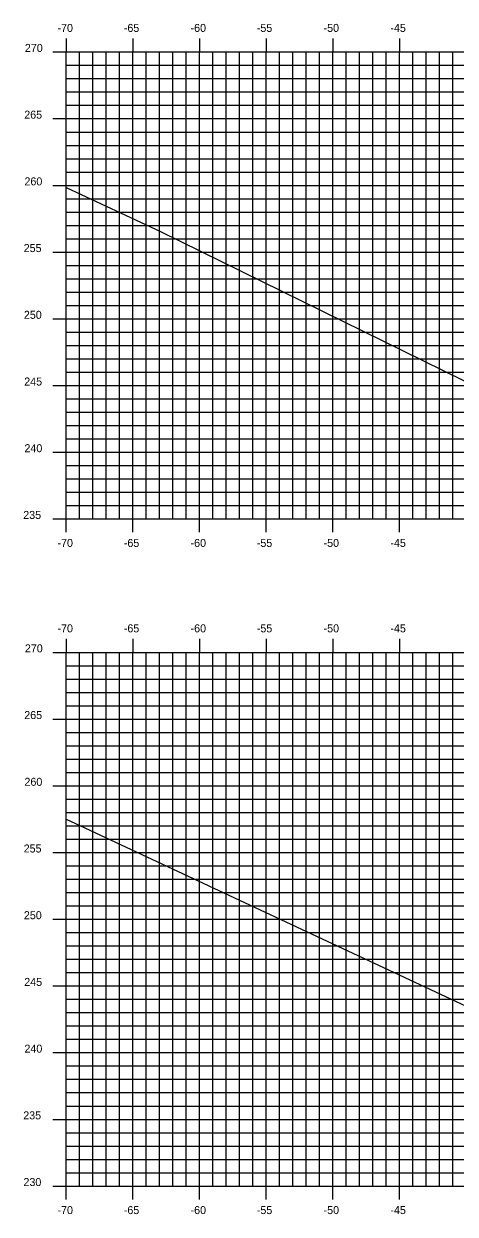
# Model space of a CAD drawing. Extents: x 1170543 to 1177585, y 609599 to 610623.
# Drawn here: x 1175210.2 to 1175242.5, y 610275.7 to 610364.9 of the extents above; entities that cross this region are included whole.
import ezdxf

# ---------------------------------------------------------------- set-up
doc = ezdxf.new("R2010")
doc.units = 0
for name, color, linetype in [('H_V ANNOTATION', 7, 'Continuous'), ('MAJOR', 7, 'Continuous'), ('MINOR', 7, 'Continuous'), ('S_Roadway_Centerline', 7, 'Continuous')]:
    doc.layers.add(name, color=color, linetype=linetype)

msp = doc.modelspace()

# ---------------------------------------------------------------- linework, layer by layer
at = {"layer": 'MAJOR'}
for p, q in [((1175213.359, 610363.803), (1175213.359, 610362.801)), ((1175218.359, 610363.803), (1175218.359, 610362.801)), ((1175223.359, 610363.803), (1175223.359, 610362.801)), ((1175228.359, 610363.803), (1175228.359, 610362.801)), ((1175233.359, 610363.803), (1175233.359, 610362.801)), ((1175238.359, 610363.803), (1175238.359, 610362.801)), ((1175212.357, 610362.801), (1175213.359, 610362.801)), ((1175213.359, 610362.801), (1175353.359, 610362.801)), ((1175213.359, 610327.801), (1175213.359, 610362.801)), ((1175213.359, 610327.801), (1175213.359, 610362.801)), ((1175213.359, 610362.801), (1175353.359, 610362.801)), ((1175218.359, 610327.801), (1175218.359, 610362.801)), ((1175223.359, 610327.801), (1175223.359, 610362.801)), ((1175228.359, 610327.801), (1175228.359, 610362.801)), ((1175233.359, 610327.801), (1175233.359, 610362.801)), ((1175238.359, 610327.801), (1175238.359, 610362.801)), ((1175212.357, 610357.801), (1175213.359, 610357.801)), ((1175213.359, 610357.801), (1175353.359, 610357.801)), ((1175212.357, 610352.801), (1175213.359, 610352.801)), ((1175213.359, 610352.801), (1175353.359, 610352.801)), ((1175212.357, 610347.801), (1175213.359, 610347.801)), ((1175213.359, 610347.801), (1175353.359, 610347.801)), ((1175212.357, 610342.801), (1175213.359, 610342.801)), ((1175213.359, 610342.801), (1175353.359, 610342.801)), ((1175212.357, 610337.801), (1175213.359, 610337.801)), ((1175213.359, 610337.801), (1175353.359, 610337.801)), ((1175212.357, 610332.801), (1175213.359, 610332.801)), ((1175213.359, 610332.801), (1175353.359, 610332.801)), ((1175212.357, 610327.801), (1175213.359, 610327.801)), ((1175213.359, 610327.801), (1175353.359, 610327.801)), ((1175213.359, 610327.801), (1175353.359, 610327.801)), ((1175213.359, 610326.799), (1175213.359, 610327.801)), ((1175218.359, 610326.799), (1175218.359, 610327.801)), ((1175223.359, 610326.799), (1175223.359, 610327.801)), ((1175228.359, 610326.799), (1175228.359, 610327.801)), ((1175233.359, 610326.799), (1175233.359, 610327.801)), ((1175238.359, 610326.799), (1175238.359, 610327.801)), ((1175213.359, 610318.803), (1175213.359, 610317.801)), ((1175218.359, 610318.803), (1175218.359, 610317.801)), ((1175223.359, 610318.803), (1175223.359, 610317.801)), ((1175228.359, 610318.803), (1175228.359, 610317.801)), ((1175233.359, 610318.803), (1175233.359, 610317.801)), ((1175238.359, 610318.803), (1175238.359, 610317.801)), ((1175212.357, 610317.801), (1175213.359, 610317.801)), ((1175213.359, 610317.801), (1175353.359, 610317.801)), ((1175213.359, 610277.801), (1175213.359, 610317.801)), ((1175213.359, 610277.801), (1175213.359, 610317.801)), ((1175213.359, 610317.801), (1175353.359, 610317.801)), ((1175218.359, 610277.801), (1175218.359, 610317.801)), ((1175223.359, 610277.801), (1175223.359, 610317.801)), ((1175228.359, 610277.801), (1175228.359, 610317.801)), ((1175233.359, 610277.801), (1175233.359, 610317.801)), ((1175238.359, 610277.801), (1175238.359, 610317.801)), ((1175212.357, 610312.801), (1175213.359, 610312.801)), ((1175213.359, 610312.801), (1175353.359, 610312.801)), ((1175212.357, 610307.801), (1175213.359, 610307.801)), ((1175213.359, 610307.801), (1175353.359, 610307.801)), ((1175212.357, 610302.801), (1175213.359, 610302.801)), ((1175213.359, 610302.801), (1175353.359, 610302.801)), ((1175212.357, 610297.801), (1175213.359, 610297.801)), ((1175213.359, 610297.801), (1175353.359, 610297.801)), ((1175212.357, 610292.801), (1175213.359, 610292.801)), ((1175213.359, 610292.801), (1175353.359, 610292.801)), ((1175212.357, 610287.801), (1175213.359, 610287.801)), ((1175213.359, 610287.801), (1175353.359, 610287.801)), ((1175212.357, 610282.801), (1175213.359, 610282.801)), ((1175213.359, 610282.801), (1175353.359, 610282.801)), ((1175212.357, 610277.801), (1175213.359, 610277.801)), ((1175213.359, 610277.801), (1175353.359, 610277.801)), ((1175213.359, 610277.801), (1175353.359, 610277.801)), ((1175213.359, 610276.799), (1175213.359, 610277.801)), ((1175218.359, 610276.799), (1175218.359, 610277.801)), ((1175223.359, 610276.799), (1175223.359, 610277.801)), ((1175228.359, 610276.799), (1175228.359, 610277.801)), ((1175233.359, 610276.799), (1175233.359, 610277.801)), ((1175238.359, 610276.799), (1175238.359, 610277.801))]:
    msp.add_line(p, q, dxfattribs=at)
at = {"layer": 'MINOR'}
for p, q in [((1175214.359, 610327.801), (1175214.359, 610362.801)), ((1175215.359, 610327.801), (1175215.359, 610362.801)), ((1175216.359, 610327.801), (1175216.359, 610362.801)), ((1175217.359, 610327.801), (1175217.359, 610362.801)), ((1175219.359, 610327.801), (1175219.359, 610362.801)), ((1175220.359, 610327.801), (1175220.359, 610362.801)), ((1175221.359, 610327.801), (1175221.359, 610362.801)), ((1175222.359, 610327.801), (1175222.359, 610362.801)), ((1175224.359, 610327.801), (1175224.359, 610362.801)), ((1175225.359, 610327.801), (1175225.359, 610362.801)), ((1175226.359, 610327.801), (1175226.359, 610362.801)), ((1175227.359, 610327.801), (1175227.359, 610362.801)), ((1175229.359, 610327.801), (1175229.359, 610362.801)), ((1175230.359, 610327.801), (1175230.359, 610362.801)), ((1175231.359, 610327.801), (1175231.359, 610362.801)), ((1175232.359, 610327.801), (1175232.359, 610362.801)), ((1175234.359, 610327.801), (1175234.359, 610362.801)), ((1175235.359, 610327.801), (1175235.359, 610362.801)), ((1175236.359, 610327.801), (1175236.359, 610362.801)), ((1175237.359, 610327.801), (1175237.359, 610362.801)), ((1175239.359, 610327.801), (1175239.359, 610362.801)), ((1175240.359, 610327.801), (1175240.359, 610362.801)), ((1175241.359, 610327.801), (1175241.359, 610362.801)), ((1175242.359, 610327.801), (1175242.359, 610362.801)), ((1175213.359, 610361.801), (1175353.359, 610361.801)), ((1175213.359, 610361.801), (1175214.361, 610361.801)), ((1175213.359, 610360.801), (1175353.359, 610360.801)), ((1175213.359, 610360.801), (1175214.361, 610360.801)), ((1175213.359, 610359.801), (1175353.359, 610359.801)), ((1175213.359, 610359.801), (1175214.361, 610359.801)), ((1175213.359, 610358.801), (1175353.359, 610358.801)), ((1175213.359, 610358.801), (1175214.361, 610358.801)), ((1175213.359, 610356.801), (1175353.359, 610356.801)), ((1175213.359, 610356.801), (1175214.361, 610356.801)), ((1175213.359, 610355.801), (1175353.359, 610355.801)), ((1175213.359, 610355.801), (1175214.361, 610355.801)), ((1175213.359, 610354.801), (1175353.359, 610354.801)), ((1175213.359, 610354.801), (1175214.361, 610354.801)), ((1175213.359, 610353.801), (1175353.359, 610353.801)), ((1175213.359, 610353.801), (1175214.361, 610353.801)), ((1175213.359, 610351.801), (1175353.359, 610351.801)), ((1175213.359, 610351.801), (1175214.361, 610351.801)), ((1175213.359, 610350.801), (1175353.359, 610350.801)), ((1175213.359, 610350.801), (1175214.361, 610350.801)), ((1175213.359, 610349.801), (1175353.359, 610349.801)), ((1175213.359, 610349.801), (1175214.361, 610349.801)), ((1175213.359, 610348.801), (1175353.359, 610348.801)), ((1175213.359, 610348.801), (1175214.361, 610348.801)), ((1175213.359, 610346.801), (1175353.359, 610346.801)), ((1175213.359, 610346.801), (1175214.361, 610346.801)), ((1175213.359, 610345.801), (1175353.359, 610345.801)), ((1175213.359, 610345.801), (1175214.361, 610345.801)), ((1175213.359, 610344.801), (1175353.359, 610344.801)), ((1175213.359, 610344.801), (1175214.361, 610344.801)), ((1175213.359, 610343.801), (1175353.359, 610343.801)), ((1175213.359, 610343.801), (1175214.361, 610343.801)), ((1175213.359, 610341.801), (1175353.359, 610341.801)), ((1175213.359, 610341.801), (1175214.361, 610341.801)), ((1175213.359, 610340.801), (1175353.359, 610340.801)), ((1175213.359, 610340.801), (1175214.361, 610340.801)), ((1175213.359, 610339.801), (1175353.359, 610339.801)), ((1175213.359, 610339.801), (1175214.361, 610339.801)), ((1175213.359, 610338.801), (1175353.359, 610338.801)), ((1175213.359, 610338.801), (1175214.361, 610338.801)), ((1175213.359, 610336.801), (1175353.359, 610336.801)), ((1175213.359, 610336.801), (1175214.361, 610336.801)), ((1175213.359, 610335.801), (1175353.359, 610335.801)), ((1175213.359, 610335.801), (1175214.361, 610335.801)), ((1175213.359, 610334.801), (1175353.359, 610334.801)), ((1175213.359, 610334.801), (1175214.361, 610334.801)), ((1175213.359, 610333.801), (1175353.359, 610333.801)), ((1175213.359, 610333.801), (1175214.361, 610333.801)), ((1175213.359, 610331.801), (1175353.359, 610331.801)), ((1175213.359, 610331.801), (1175214.361, 610331.801)), ((1175213.359, 610330.801), (1175353.359, 610330.801)), ((1175213.359, 610330.801), (1175214.361, 610330.801)), ((1175213.359, 610329.801), (1175353.359, 610329.801)), ((1175213.359, 610329.801), (1175214.361, 610329.801)), ((1175213.359, 610328.801), (1175353.359, 610328.801)), ((1175213.359, 610328.801), (1175214.361, 610328.801)), ((1175214.359, 610277.801), (1175214.359, 610317.801)), ((1175215.359, 610277.801), (1175215.359, 610317.801)), ((1175216.359, 610277.801), (1175216.359, 610317.801)), ((1175217.359, 610277.801), (1175217.359, 610317.801)), ((1175219.359, 610277.801), (1175219.359, 610317.801)), ((1175220.359, 610277.801), (1175220.359, 610317.801)), ((1175221.359, 610277.801), (1175221.359, 610317.801)), ((1175222.359, 610277.801), (1175222.359, 610317.801)), ((1175224.359, 610277.801), (1175224.359, 610317.801)), ((1175225.359, 610277.801), (1175225.359, 610317.801)), ((1175226.359, 610277.801), (1175226.359, 610317.801)), ((1175227.359, 610277.801), (1175227.359, 610317.801)), ((1175229.359, 610277.801), (1175229.359, 610317.801)), ((1175230.359, 610277.801), (1175230.359, 610317.801)), ((1175231.359, 610277.801), (1175231.359, 610317.801)), ((1175232.359, 610277.801), (1175232.359, 610317.801)), ((1175234.359, 610277.801), (1175234.359, 610317.801)), ((1175235.359, 610277.801), (1175235.359, 610317.801)), ((1175236.359, 610277.801), (1175236.359, 610317.801)), ((1175237.359, 610277.801), (1175237.359, 610317.801)), ((1175239.359, 610277.801), (1175239.359, 610317.801)), ((1175240.359, 610277.801), (1175240.359, 610317.801)), ((1175241.359, 610277.801), (1175241.359, 610317.801)), ((1175242.359, 610277.801), (1175242.359, 610317.801)), ((1175213.359, 610316.801), (1175353.359, 610316.801)), ((1175213.359, 610316.801), (1175214.361, 610316.801)), ((1175213.359, 610315.801), (1175353.359, 610315.801)), ((1175213.359, 610315.801), (1175214.361, 610315.801)), ((1175213.359, 610314.801), (1175353.359, 610314.801)), ((1175213.359, 610314.801), (1175214.361, 610314.801)), ((1175213.359, 610313.801), (1175353.359, 610313.801)), ((1175213.359, 610313.801), (1175214.361, 610313.801)), ((1175213.359, 610311.801), (1175353.359, 610311.801)), ((1175213.359, 610311.801), (1175214.361, 610311.801)), ((1175213.359, 610310.801), (1175353.359, 610310.801)), ((1175213.359, 610310.801), (1175214.361, 610310.801)), ((1175213.359, 610309.801), (1175353.359, 610309.801)), ((1175213.359, 610309.801), (1175214.361, 610309.801)), ((1175213.359, 610308.801), (1175353.359, 610308.801)), ((1175213.359, 610308.801), (1175214.361, 610308.801)), ((1175213.359, 610306.801), (1175353.359, 610306.801)), ((1175213.359, 610306.801), (1175214.361, 610306.801)), ((1175213.359, 610305.801), (1175353.359, 610305.801)), ((1175213.359, 610305.801), (1175214.361, 610305.801)), ((1175213.359, 610304.801), (1175353.359, 610304.801)), ((1175213.359, 610304.801), (1175214.361, 610304.801)), ((1175213.359, 610303.801), (1175353.359, 610303.801)), ((1175213.359, 610303.801), (1175214.361, 610303.801)), ((1175213.359, 610301.801), (1175353.359, 610301.801)), ((1175213.359, 610301.801), (1175214.361, 610301.801)), ((1175213.359, 610300.801), (1175353.359, 610300.801)), ((1175213.359, 610300.801), (1175214.361, 610300.801)), ((1175213.359, 610299.801), (1175353.359, 610299.801)), ((1175213.359, 610299.801), (1175214.361, 610299.801)), ((1175213.359, 610298.801), (1175353.359, 610298.801)), ((1175213.359, 610298.801), (1175214.361, 610298.801)), ((1175213.359, 610296.801), (1175353.359, 610296.801)), ((1175213.359, 610296.801), (1175214.361, 610296.801)), ((1175213.359, 610295.801), (1175353.359, 610295.801)), ((1175213.359, 610295.801), (1175214.361, 610295.801)), ((1175213.359, 610294.801), (1175353.359, 610294.801)), ((1175213.359, 610294.801), (1175214.361, 610294.801)), ((1175213.359, 610293.801), (1175353.359, 610293.801)), ((1175213.359, 610293.801), (1175214.361, 610293.801)), ((1175213.359, 610291.801), (1175353.359, 610291.801)), ((1175213.359, 610291.801), (1175214.361, 610291.801)), ((1175213.359, 610290.801), (1175353.359, 610290.801)), ((1175213.359, 610290.801), (1175214.361, 610290.801)), ((1175213.359, 610289.801), (1175353.359, 610289.801)), ((1175213.359, 610289.801), (1175214.361, 610289.801)), ((1175213.359, 610288.801), (1175353.359, 610288.801)), ((1175213.359, 610288.801), (1175214.361, 610288.801)), ((1175213.359, 610286.801), (1175353.359, 610286.801)), ((1175213.359, 610286.801), (1175214.361, 610286.801)), ((1175213.359, 610285.801), (1175353.359, 610285.801)), ((1175213.359, 610285.801), (1175214.361, 610285.801)), ((1175213.359, 610284.801), (1175353.359, 610284.801)), ((1175213.359, 610284.801), (1175214.361, 610284.801)), ((1175213.359, 610283.801), (1175353.359, 610283.801)), ((1175213.359, 610283.801), (1175214.361, 610283.801)), ((1175213.359, 610281.801), (1175353.359, 610281.801)), ((1175213.359, 610281.801), (1175214.361, 610281.801)), ((1175213.359, 610280.801), (1175353.359, 610280.801)), ((1175213.359, 610280.801), (1175214.361, 610280.801)), ((1175213.359, 610279.801), (1175353.359, 610279.801)), ((1175213.359, 610279.801), (1175214.361, 610279.801)), ((1175213.359, 610278.801), (1175353.359, 610278.801)), ((1175213.359, 610278.801), (1175214.361, 610278.801))]:
    msp.add_line(p, q, dxfattribs=at)
at = {"layer": 'S_Roadway_Centerline'}
for points in [[(1175213.359, 610352.633), (1175220.42, 610349.345), (1175250.731, 610334.456), (1175268.265, 610335.712), (1175269.434, 610335.268), (1175269.439, 610335.267), (1175269.487, 610335.249), (1175270.393, 610335.701), (1175274.548, 610337.775), (1175275.108, 610338.054), (1175283.072, 610342.03), (1175285.706, 610343.345), (1175285.785, 610343.384), (1175285.872, 610343.387), (1175288.826, 610343.463), (1175289.11, 610343.453), (1175294.137, 610343.286), (1175294.139, 610343.286), (1175294.142, 610343.286), (1175305.083, 610342.915)], [(1175213.359, 610305.293), (1175214.756, 610304.657), (1175242.995, 610291.467), (1175247.267, 610289.496), (1175256.11, 610285.416), (1175256.151, 610285.729), (1175256.16, 610285.719), (1175256.16, 610285.719), (1175266.193, 610290.743), (1175266.725, 610291.009), (1175267.261, 610291.277), (1175275.204, 610295.255), (1175275.314, 610295.31), (1175277.902, 610296.606), (1175280.85, 610296.68), (1175280.928, 610296.681), (1175281.325, 610296.667), (1175290.193, 610296.361), (1175290.195, 610296.36), (1175290.199, 610296.36), (1175296.787, 610296.132), (1175297.081, 610296.122), (1175312.267, 610295.595)]]:
    msp.add_lwpolyline(points, dxfattribs=at)

# ---------------------------------------------------------------- texts
at = {"layer": 'H_V ANNOTATION'}
for s, p in [('-70', (1175212.7, 610364.301)), ('-65', (1175217.676, 610364.301)), ('-60', (1175222.684, 610364.301)), ('-55', (1175227.655, 610364.301)), ('-50', (1175232.663, 610364.301)), ('-45', (1175237.676, 610364.301)), ('270', (1175210.253, 610362.801)), ('265', (1175210.205, 610357.801)), ('260', (1175210.221, 610352.801)), ('255', (1175210.162, 610347.801)), ('250', (1175210.178, 610342.801)), ('245', (1175210.205, 610337.801)), ('240', (1175210.221, 610332.801)), ('235', (1175210.13, 610327.801)), ('-70', (1175212.7, 610325.701)), ('-65', (1175217.676, 610325.701)), ('-60', (1175222.684, 610325.701)), ('-55', (1175227.655, 610325.701)), ('-50', (1175232.663, 610325.701)), ('-45', (1175237.676, 610325.701)), ('-70', (1175212.7, 610319.301)), ('-65', (1175217.676, 610319.301)), ('-60', (1175222.684, 610319.301)), ('-55', (1175227.655, 610319.301)), ('-50', (1175232.663, 610319.301)), ('-45', (1175237.676, 610319.301)), ('270', (1175210.253, 610317.801)), ('265', (1175210.205, 610312.801)), ('260', (1175210.221, 610307.801)), ('255', (1175210.162, 610302.801)), ('250', (1175210.178, 610297.801)), ('245', (1175210.205, 610292.801)), ('240', (1175210.221, 610287.801)), ('235', (1175210.13, 610282.801)), ('230', (1175210.146, 610277.801)), ('-70', (1175212.7, 610275.701)), ('-65', (1175217.676, 610275.701)), ('-60', (1175222.684, 610275.701)), ('-55', (1175227.655, 610275.701)), ('-50', (1175232.663, 610275.701)), ('-45', (1175237.676, 610275.701))]:
    msp.add_text(s, height=0.6, dxfattribs=at).set_placement(p)

doc.saveas('drawing.dxf')
